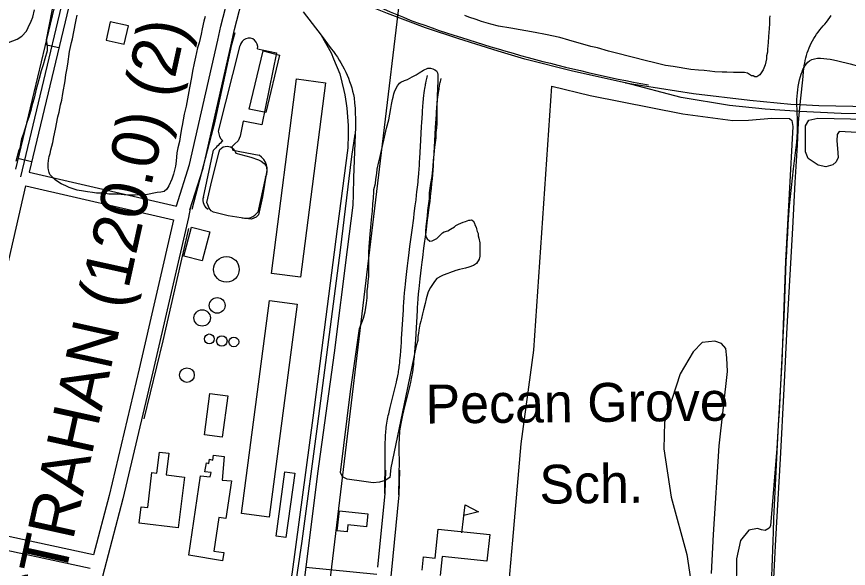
# Model space of a CAD drawing. Extents: x 3567028 to 3605064, y 510945 to 536587.
# Drawn here: x 3592563 to 3594340, y 525684 to 526862 of the extents above; entities that cross this region are included whole.
import ezdxf

# ---------------------------------------------------------------- set-up
doc = ezdxf.new("R2010")
doc.units = 0
for name, color, linetype in [('V-BLDG-IDEN', 7, 'Continuous'), ('V-BLDG-OTLN', 7, 'Continuous'), ('V-CHAN-NAID', 7, 'Continuous'), ('V-DOMW-TANK', 7, 'Continuous'), ('V-RAIL-TRAK', 7, 'Continuous'), ('V-ROAD-CNTR', 7, 'Continuous'), ('V-SITE-VEGE', 7, 'Continuous'), ('V-TOPO-SHOR', 7, 'Continuous'), ('V-UTIL-LINE', 7, 'Continuous')]:
    doc.layers.add(name, color=color, linetype=linetype)

msp = doc.modelspace()

# ---------------------------------------------------------------- linework, layer by layer
at = {"layer": 'V-BLDG-OTLN'}
msp.add_line((3593514.6, 525759.8), (3593521.5, 525819.4), dxfattribs=at)
for points in [[(3592762.9, 526851.5), (3592754.2, 526812.4), (3592793.2, 526803.7), (3592801.9, 526842.8)], [(3593223.1, 526721.3), (3593169.9, 526305.9), (3593107.5, 526313.9), (3593160.8, 526729.3)], [(3592920.7, 526351), (3592936.7, 526412.9), (3592975.9, 526402.7), (3592959.9, 526340.8)], [(3593162.3, 526248.1), (3593102.7, 525793.5), (3593043.9, 525801.2), (3593103.4, 526255.8)], [(3592964.3, 525969.3), (3592976.1, 526057.4), (3593014.1, 526052.4), (3593002.3, 525964.2)], [(3592921.6, 525878.8), (3592908.5, 525770.7), (3592825, 525780.8), (3592829.2, 525815.6), (3592843.2, 525813.9), (3592852.3, 525888.6), (3592862.7, 525887.3), (3592868.2, 525932.3), (3592888.1, 525929.8), (3592882.5, 525883.6)], [(3593002.8, 525699.7), (3592931.2, 525712.1), (3592956.1, 525881.6), (3592976.8, 525879.5), (3592978.8, 525888.4), (3592965.1, 525889.8), (3592969.2, 525909.1), (3592974, 525907.7), (3592975.4, 525917.4), (3592982.3, 525915.3), (3592983.7, 525925.6), (3593006.4, 525922.9), (3593002.2, 525872.6), (3593022.2, 525871.2), (3593010.5, 525790.6), (3592995.1, 525792.8), (3592984.5, 525720.8), (3593005.9, 525717.6)], [(3593157.2, 525887.1), (3593138.5, 525750), (3593117.8, 525752.9), (3593136.5, 525889.9)], [(3593521.5, 525819.4), (3593550, 525804.5), (3593518.8, 525796.5)], [(3593252.7, 525807), (3593313.6, 525800.3), (3593310.5, 525772.6), (3593271.1, 525776.9), (3593269.4, 525761.9), (3593248, 525764.2)]]:
    msp.add_lwpolyline(points, close=True, dxfattribs=at)
msp.add_lwpolyline([(3593429.6, 525680.2), (3593432.6, 525708.3), (3593457.1, 525705.8), (3593463.6, 525767.6), (3593573.8, 525755.9), (3593567.8, 525699.3), (3593472.5, 525709.4), (3593468.2, 525669)], dxfattribs=at)
at = {"layer": 'V-DOMW-TANK'}
for points in [[(3592994.2, 526617.8), (3593040.8, 526800.5)], [(3593077.8, 526793.8), (3593118.6, 526785.5), (3593087.3, 526631.3), (3593047.3, 526639.4), (3593040.8, 526607.1)], [(3593040.8, 526607.1), (3593036.6, 526597), (3593028.4, 526590.1), (3593023.3, 526584.2), (3593025.4, 526577.3), (3593081.1, 526566.6)], [(3592962.1, 526476.7), (3592983.7, 526576.9)], [(3593095.1, 526519.4), (3593078.2, 526445)]]:
    msp.add_lwpolyline(points, dxfattribs=at)
for centre, radius in [((3593011.4, 526322.6), 27.4), ((3592991.7, 526245.6), 16.8), ((3592959.6, 526218.8), 17.5), ((3592974.9, 526174), 10.6), ((3593001.6, 526169.6), 11.1), ((3593027.3, 526167.7), 10.4), ((3592927, 526096.7), 15.7)]:
    msp.add_circle(centre, radius, dxfattribs=at)
for centre, radius, start, end in [((3593059.4, 526797.8), 18.8, 347.7381, 171.6645), ((3593022.5, 526618.5), 28.4, 181.5059, 228.737), ((3593234.7, 526347.6), 340, 132.7618, 137.5759), ((3593062.4, 526535.3), 36.4, 333.9743, 59.1481), ((3592983.1, 526470.2), 21.9, 162.6954, 241.7811), ((3593053.2, 526461.9), 30.2, 254.8382, 325.9965)]:
    msp.add_arc(centre, radius, start, end, dxfattribs=at)
at = {"layer": 'V-RAIL-TRAK'}
for points in [[(3593751, 526745.7), (3593648.6, 526771.8), (3593592.1, 526788.4), (3593508, 526815), (3593436.5, 526838.9), (3593355.2, 526869.3), (3593280.4, 526899.8), (3593212.3, 526928.1), (3593051.6, 527003.4), (3592939.2, 527060.5), (3592848.4, 527106.5), (3592831.3, 527115.9), (3592803.6, 527133.7), (3592769.3, 527155.8), (3592748.2, 527166.9), (3592702.8, 527189.6), (3592631.4, 527225.1), (3592501.9, 527289.4), (3592369, 527352.5), (3592221.2, 527424.6), (3592150.3, 527459.5)], [(3593175.7, 526872.7), (3593213.5, 526822.6), (3593235.5, 526793.5), (3593240, 526787.8), (3593244.3, 526781.9), (3593248.4, 526775.9), (3593252.3, 526769.8), (3593256.1, 526763.6), (3593259.7, 526757.2), (3593263, 526750.7), (3593266.2, 526744.2), (3593269.2, 526737.5), (3593271.9, 526730.8), (3593274.5, 526724), (3593276.9, 526717.1), (3593279, 526710.1), (3593280.9, 526703.1), (3593282.7, 526696), (3593284.2, 526688.9), (3593285.2, 526678), (3593286.1, 526667.1), (3593286.6, 526656.2), (3593286.9, 526645.2), (3593287, 526634.3), (3593286.8, 526623.4), (3593286.3, 526612.5), (3593286.3, 526611.3), (3593283, 526518.3), (3593282.4, 526482.3), (3593281.3, 526459.6), (3593269.1, 526365), (3593241.9, 526144.6), (3593206.3, 525886.6), (3593181.3, 525686.7), (3593163.6, 525544.9)], [(3594217.4, 526675.7), (3594237.1, 526674.8), (3594277.1, 526673), (3594385.7, 526670.8), (3594514.9, 526673.2), (3594637.4, 526680.9), (3594771.1, 526695.5), (3594877.3, 526710.3), (3594983.8, 526730.6), (3595137.7, 526766.6), (3595250.7, 526798.7), (3595363.8, 526836.6), (3595468.2, 526876.5)], [(3595423.5, 526841.6), (3595329.9, 526808.4), (3595202.8, 526769.3), (3595081.6, 526737.6), (3594986.4, 526716.3), (3594885.2, 526697), (3594765.3, 526679.4), (3594664.5, 526667.7), (3594580, 526661.4), (3594512.3, 526657.8), (3594423.4, 526654.7), (3594324.6, 526655.5), (3594236.4, 526659.5), (3594235.4, 526659.5), (3594162.6, 526664.9), (3594086.3, 526672.6), (3593982.5, 526689.5), (3593864.2, 526721), (3593863.1, 526721.3), (3593751, 526745.7)], [(3593213.5, 526822.6), (3593235.1, 526784.9), (3593240.1, 526772.2), (3593253.4, 526740.1), (3593257.8, 526722.4), (3593262.2, 526704.6), (3593264.1, 526695.4), (3593265.8, 526686.1), (3593267.3, 526676.7), (3593268.5, 526667.3), (3593269.6, 526657.9), (3593270.4, 526648.5), (3593271.1, 526639), (3593271.5, 526629.6), (3593271.7, 526620.1), (3593271.7, 526610.6), (3593271.5, 526601.2), (3593271.1, 526591.7), (3593270.5, 526582.3), (3593248.3, 526409.5), (3593196.1, 526005.3), (3593151.6, 525676.4), (3593036.7, 524914.6), (3593031.3, 524867.6)], [(3593864.2, 526721), (3594009, 526698), (3594129.8, 526683.8), (3594217.4, 526675.7)], [(3593031.3, 524867.6), (3593062, 524996.2), (3593173, 525742.1), (3593206.9, 525992.9), (3593255.2, 526363.3), (3593279.1, 526563.7), (3593286.3, 526611.3)]]:
    msp.add_lwpolyline(points, dxfattribs=at)
at = {"layer": 'V-ROAD-CNTR'}
for p, q in [((3592653.2, 526795.6), (3592624.1, 526802.6)), ((3592595.1, 526552.5), (3592565.9, 526559.4)), ((3593181.3, 525686.7), (3593332.8, 525671.3))]:
    msp.add_line(p, q, dxfattribs=at)
for points in [[(3592693.8, 527094.4), (3592560.6, 526537)], [(3592572, 526520.5), (3592708.4, 527090.9)], [(3592723, 527087.4), (3592589.7, 526530.1)], [(3592933.1, 526449.5), (3592961.7, 526538.7), (3593022.3, 526805.6), (3593028.9, 526834.8), (3593049.4, 526915.5), (3593063.8, 526972.5), (3593064.9, 526976.6), (3593065.8, 526981.3), (3593066.4, 526986), (3593066.6, 526988.3), (3593066.9, 526990.7), (3593067, 526995.5), (3593066.9, 527000.2), (3593066.6, 527004.9), (3593066.5, 527005.4), (3593066.4, 527006.1)], [(3592904.5, 526458.6), (3592932.7, 526546.6), (3592993, 526812.3), (3592999.7, 526841.8), (3593020.3, 526922.8)], [(3594245.2, 526752.2), (3594245.9, 526757.8), (3594246.7, 526763.3), (3594247.8, 526768.8), (3594249, 526774.3), (3594250.5, 526779.7), (3594252.1, 526785), (3594254, 526790.3), (3594256, 526795.6), (3594258.2, 526800.7), (3594260.6, 526805.8), (3594263.2, 526810.7), (3594266, 526815.6), (3594268.9, 526820.4), (3594272, 526825), (3594275.3, 526829.6), (3594278.7, 526834), (3594282.3, 526838.3), (3594286.1, 526842.5), (3594290, 526846.5), (3594293.6, 526851), (3594296.9, 526855.6), (3594300.2, 526860.3), (3594303.2, 526865.2)], [(3594237.1, 526674.8), (3594238.6, 526688.4), (3594242.5, 526727.2), (3594245.2, 526752.2)], [(3593381.6, 526122.7), (3593382.1, 526128.1), (3593382.6, 526133.4), (3593383.1, 526138.5), (3593383.9, 526148.4), (3593384.6, 526157.6), (3593385.2, 526166.4), (3593385.7, 526174.5), (3593389.5, 526236.4), (3593390, 526244.2), (3593390.5, 526251), (3593391.4, 526263), (3593392.1, 526271.9), (3593392.7, 526278.6), (3593393.1, 526283.7), (3593393.8, 526291.2), (3593394.6, 526298.8), (3593395.3, 526305.5), (3593396.8, 526318.3), (3593398.2, 526330.3), (3593399.6, 526341.6), (3593401, 526352.1), (3593403.5, 526371.8), (3593408.1, 526406.3), (3593411.5, 526432.1), (3593412.8, 526441.7), (3593414.9, 526458.6), (3593416.5, 526471.3), (3593417.6, 526480.8), (3593418.4, 526487.9), (3593419.6, 526498.5), (3593420.7, 526509.2), (3593421.1, 526514.1), (3593421.6, 526518.8), (3593422.4, 526528.1), (3593423.1, 526536.8), (3593423.7, 526544.9), (3593424.2, 526552.6), (3593424.6, 526559.7), (3593425.4, 526573.3), (3593426.1, 526585.1), (3593428.2, 526626.8), (3593428.8, 526637.2), (3593429.3, 526645.1), (3593430, 526656.9), (3593430.4, 526662.8), (3593430.8, 526668.7), (3593431.2, 526673), (3593431.5, 526677.1), (3593431.9, 526680.9), (3593432.3, 526684.5), (3593432.6, 526687.9), (3593433.4, 526694.2), (3593434.1, 526699.7), (3593434.8, 526704.5), (3593435.4, 526708.7), (3593436, 526712.4), (3593436.5, 526715.5), (3593436.9, 526718.3), (3593437.4, 526720.6), (3593438.1, 526724.7), (3593438.7, 526727.8), (3593439.2, 526730), (3593439.9, 526733.4), (3593440.6, 526736.6)], [(3593411.5, 526119.8), (3593412, 526125.3), (3593412.5, 526130.7), (3593413, 526135.9), (3593413.8, 526146), (3593414.5, 526155.5), (3593415.1, 526164.3), (3593415.7, 526172.6), (3593419.4, 526234.5), (3593419.9, 526242.2), (3593420.4, 526248.9), (3593421.3, 526260.6), (3593422, 526269.4), (3593422.5, 526276), (3593423, 526280.9), (3593423.7, 526288.3), (3593424.5, 526295.6), (3593425.2, 526302.2), (3593426.6, 526314.8), (3593428, 526326.7), (3593429.4, 526337.8), (3593430.7, 526348.3), (3593433.3, 526367.9), (3593437.8, 526402.3), (3593441.3, 526428.2), (3593442.5, 526437.9), (3593444.7, 526454.9), (3593446.3, 526467.7), (3593447.4, 526477.3), (3593448.2, 526484.5), (3593449.4, 526495.3), (3593450.5, 526506.2), (3593451, 526511.2), (3593451.5, 526516.2), (3593452.3, 526525.6), (3593453, 526534.5), (3593453.6, 526542.8), (3593454.1, 526550.6), (3593454.6, 526557.9), (3593455.4, 526571.6), (3593456, 526583.5), (3593458.2, 526625.2), (3593458.7, 526635.5), (3593459.2, 526643.3), (3593459.9, 526654.9), (3593460.3, 526660.7), (3593460.8, 526666.5), (3593461.1, 526670.5), (3593461.4, 526674.4), (3593461.8, 526678), (3593462.1, 526681.3), (3593462.4, 526684.5), (3593463.2, 526690.5), (3593463.8, 526695.7), (3593464.5, 526700.3), (3593465, 526704.2), (3593465.6, 526707.6), (3593466.1, 526710.6), (3593466.5, 526713.1), (3593466.9, 526715.3), (3593467.6, 526719.2), (3593468.1, 526722), (3593468.5, 526724), (3593469.2, 526727.1), (3593469.9, 526730.1)], [(3594103.5, 524471.9), (3594112.9, 524522.2), (3594129.7, 524638.3), (3594136.8, 524799), (3594143.1, 524940.1), (3594152.2, 525102.1), (3594167.7, 525305.2), (3594174.5, 525539.1), (3594185.3, 525745.3), (3594194.7, 525917.9), (3594203.1, 526067.7), (3594209.6, 526198.9), (3594221.1, 526410.9), (3594226.4, 526508.5), (3594231.6, 526588), (3594233.6, 526636.1), (3594235.4, 526659.5), (3594237.1, 526674.8)], [(3592589.7, 526530.1), (3592904.6, 526457.5)], [(3592414.2, 525783), (3592480.1, 526040.4), (3592541.8, 526320.2), (3592582.9, 526500.8)], [(3592582.9, 526500.8), (3592898.5, 526428.2)], [(3592934.1, 526452.3), (3592930.3, 526433.7), (3592854.1, 526103.6), (3592789.8, 525832.7), (3592750.7, 525682.7), (3592716.1, 525548.7), (3592669.3, 525346), (3592613.1, 525099.8), (3592539.9, 524796.5)], [(3592898.2, 526428.2), (3592824.9, 526110.4), (3592760.7, 525839.9), (3592727.6, 525713)], [(3593350.9, 525884.2), (3593350.9, 525884.2), (3593351, 525889.1), (3593351, 525893.7), (3593349.5, 525844.1), (3593350.8, 525917.7), (3593350.6, 525929.4), (3593350.6, 525938.1), (3593350.6, 525944.8), (3593350.7, 525949.8), (3593350.8, 525953.5), (3593350.9, 525959.2), (3593351.2, 525964.9), (3593351.3, 525967.5), (3593351.5, 525970.2), (3593351.7, 525972.7), (3593351.9, 525975.3), (3593352.1, 525977.7), (3593352.4, 525980.2), (3593353, 525984.9), (3593353.6, 525989.5), (3593354.3, 525993.9), (3593355, 525998.2), (3593355.7, 526002.3), (3593356.5, 526006.3), (3593357.2, 526010.1), (3593358, 526013.8), (3593358.8, 526017.3), (3593359.5, 526020.8), (3593361.1, 526027.4), (3593373.2, 526075.9), (3593374.6, 526081.8), (3593375.7, 526086.9), (3593376.7, 526091.5), (3593377.5, 526095.4), (3593378.1, 526098.8), (3593378.7, 526101.8), (3593379.1, 526104.4), (3593379.9, 526109), (3593380.4, 526112.5), (3593380.7, 526115), (3593381.2, 526118.9), (3593381.6, 526122.8)], [(3593381, 525890.5), (3593381, 525893.7), (3593379.4, 525841.2), (3593380.8, 525918.1), (3593380.6, 525929.6), (3593380.6, 525938.2), (3593380.6, 525944.5), (3593380.7, 525949.3), (3593380.7, 525952.8), (3593380.9, 525958.1), (3593381.1, 525963.4), (3593381.2, 525965.7), (3593381.4, 525968), (3593381.6, 525970.3), (3593381.8, 525972.5), (3593382, 525974.7), (3593382.2, 525976.8), (3593382.7, 525981.1), (3593383.3, 525985.2), (3593383.9, 525989.2), (3593384.5, 525993.1), (3593385.2, 525996.9), (3593385.9, 526000.5), (3593386.6, 526004.1), (3593387.3, 526007.5), (3593388.1, 526010.9), (3593388.8, 526014.1), (3593390.3, 526020.4), (3593402.4, 526068.8), (3593403.8, 526075.1), (3593405, 526080.6), (3593406.1, 526085.4), (3593406.9, 526089.6), (3593407.6, 526093.3), (3593408.2, 526096.6), (3593408.7, 526099.5), (3593409.5, 526104.5), (3593410.1, 526108.3), (3593410.5, 526111.2), (3593411, 526115.4), (3593411.5, 526119.7)], [(3593349.5, 525844.1), (3593334.3, 525686.2)], [(3593379.4, 525841.2), (3593363.2, 525673.6), (3593342.6, 525475.5)], [(3592727.6, 525713), (3592459.7, 525770.7), (3592414.2, 525783)], [(3592720, 525683.9), (3592452.7, 525741.5), (3592406.7, 525753.9)]]:
    msp.add_lwpolyline(points, dxfattribs=at)
for centre, radius, start, end in [((3597685.4, 537113.9), 11116.4, 244.8002, 247.34647), ((3594509.3, 529913.7), 3252.3, 250.1291, 259.4385)]:
    msp.add_arc(centre, radius, start, end, dxfattribs=at)
msp.add_spline([(3594086, 524482.6), (3594096.6, 524502.8), (3594112.5, 524568.4), (3594123.3, 524617.1), (3594132.6, 524734.1), (3594138.6, 524905.8), (3594150.3, 525187.2), (3594168.4, 525459.6), (3594179.9, 525761.4), (3594202.5, 526220), (3594222.8, 526537.3), (3594231.5, 526628.9), (3594230.1, 526678.4), (3594237.8, 526734.9), (3594257, 526767.8), (3594308.1, 526770), (3594377.1, 526753.5), (3594470.2, 526746.2), (3594629.1, 526749.1), (3594777.1, 526754.6), (3594891.9, 526762.5), (3594943.2, 526772.3)], degree=3, dxfattribs=at)
at = {"layer": 'V-SITE-VEGE'}
for points in [[(3592644.1, 526904.9), (3592626.4, 526812.6)], [(3592545.9, 526807.4), (3592564.7, 526814.4), (3592574.7, 526820.9), (3592584.1, 526831.4), (3592588.2, 526839.1), (3592594.1, 526852.6), (3592597.6, 526861.4), (3592601.7, 526877.3)], [(3592965.7, 526863.1), (3592963.3, 526853.1), (3592959.8, 526836.6), (3592957.5, 526824.8), (3592953.3, 526806.6), (3592949.8, 526796), (3592945.1, 526776), (3592942.7, 526763.1), (3592939.2, 526746.1), (3592936.8, 526732.5), (3592932.7, 526710.2), (3592925.1, 526671.4), (3592921.5, 526654.3), (3592916.8, 526630.2), (3592915.6, 526623.8), (3592912.7, 526605.5), (3592910.9, 526596.1), (3592907.4, 526582), (3592905.6, 526571.4), (3592903.8, 526553.8), (3592902.7, 526543.2), (3592898.5, 526526.2), (3592895, 526515), (3592888.5, 526500.9), (3592884.4, 526493.8), (3592878.5, 526489.1), (3592871.5, 526487.4), (3592863.3, 526486.8), (3592839.1, 526482.1), (3592829.1, 526481.5), (3592816.2, 526480.9), (3592808.6, 526480.9), (3592792.7, 526481.5), (3592780.3, 526483.3), (3592760.4, 526483.3), (3592748.6, 526485.1), (3592733.9, 526485.7), (3592725.1, 526486.8), (3592714.5, 526488), (3592706.3, 526489.8), (3592692.7, 526492.1), (3592688.6, 526493.3), (3592675.7, 526497.4), (3592668.6, 526501), (3592658.6, 526505.1), (3592652.8, 526509.2), (3592645.7, 526513.9), (3592634.5, 526525.1), (3592632.8, 526529.2), (3592631.6, 526535.1), (3592630.4, 526539.8), (3592630.4, 526548), (3592631.6, 526555.1), (3592632.8, 526563.9), (3592634.6, 526570.4), (3592636.3, 526578), (3592640.5, 526593.9), (3592642.8, 526605.6), (3592646.3, 526622.1), (3592651.6, 526648.6), (3592654, 526658.6), (3592656.9, 526674.4), (3592659.9, 526684.4), (3592662.2, 526698.5), (3592667, 526725), (3592668.7, 526737.9), (3592670.5, 526748.5), (3592672.3, 526760.9), (3592676.4, 526787.9), (3592680.5, 526807.3), (3592682.3, 526814.9), (3592688.8, 526848.5), (3592690.5, 526855.5), (3592692.3, 526865.5)], [(3594172.5, 526864.5), (3594171.3, 526858.6), (3594171.3, 526846.8), (3594170.7, 526836.8), (3594169.5, 526819.8), (3594168.4, 526807.4), (3594167.2, 526793.3), (3594167.2, 526786.3), (3594165.4, 526778.6), (3594164.8, 526772.2), (3594162.5, 526759.2), (3594158.3, 526749.2), (3594150.7, 526738.1), (3594144.8, 526734), (3594140.1, 526734), (3594136.6, 526735.7), (3594133.1, 526736.3), (3594124.2, 526741.6), (3594118.4, 526743.4), (3594094.3, 526743.4), (3594080.1, 526744), (3594070.1, 526744), (3594054.9, 526744.6), (3594044.3, 526745.8), (3594031.9, 526747.5), (3594020.2, 526748.1), (3594003.7, 526749.9), (3593965.5, 526755.8), (3593949.6, 526758.1), (3593923.7, 526764.6), (3593908.5, 526768.1), (3593844.4, 526784.6), (3593827.3, 526788.8), (3593803.8, 526795.8), (3593789.7, 526798.8), (3593742.7, 526812.3), (3593723.9, 526817.6), (3593692.7, 526824.1), (3593670.9, 526828.8), (3593619.2, 526838.2), (3593592.7, 526841.8), (3593576.3, 526846.5), (3593556.3, 526852.4), (3593545.1, 526856.5), (3593529.3, 526861.2), (3593521, 526864.7)], [(3592626.4, 526812.6), (3592628.2, 526800.9), (3592628.2, 526789.1), (3592623.5, 526772.6), (3592619.9, 526759.7), (3592615.8, 526746.8), (3592611.7, 526730.3), (3592604.6, 526705), (3592601.7, 526690.9), (3592595.8, 526672.1), (3592593.4, 526662.1), (3592589.3, 526648), (3592585.8, 526638.6), (3592580.5, 526622.1), (3592577.5, 526611), (3592574, 526601.6), (3592572.2, 526594.5), (3592569.9, 526581.6), (3592568.1, 526576.9), (3592561.6, 526552.8)], [(3593547.1, 526403.4), (3593548.9, 526399.3), (3593549.4, 526394.6), (3593550.6, 526389.3), (3593552.4, 526379.3), (3593553, 526373.4), (3593553, 526351.1), (3593551.2, 526344.6), (3593545.3, 526335.2), (3593539.4, 526331.1), (3593529.4, 526327), (3593522.4, 526325.2), (3593509.4, 526322.3), (3593501.2, 526319.9), (3593488.3, 526315.2), (3593484.2, 526314.1), (3593474.2, 526310.5), (3593470, 526308.2), (3593461.2, 526302.9), (3593455.9, 526296.4), (3593447.1, 526284.1), (3593442.4, 526274.7), (3593438.3, 526260), (3593435.9, 526250), (3593432.4, 526235.9), (3593430.6, 526227.7), (3593428.3, 526217.7), (3593426.5, 526211.8), (3593424.7, 526204.7), (3593424.1, 526200.6), (3593423, 526197.7), (3593421.8, 526186.5), (3593420.6, 526178.9), (3593420, 526174.2), (3593420, 526170.6), (3593416.4, 526159.1), (3593394, 526048.7), (3593362.8, 525898.6), (3593360.4, 525878.2), (3593350.8, 525871.7), (3593338.2, 525868.1), (3593325.1, 525866.9), (3593305.3, 525869.3), (3593269.4, 525874.1), (3593259.3, 525879.5), (3593255.1, 525888.5), (3593276.7, 526061.9), (3593296, 526196.5), (3593304.2, 526218.3), (3593307.7, 526231.8), (3593310.7, 526250.6), (3593311.9, 526261.8), (3593312.4, 526276.5), (3593313.6, 526285.9), (3593314.2, 526296.5), (3593315.4, 526307.1), (3593315.4, 526358.2), (3593316, 526371.2), (3593317.8, 526388.8), (3593318.4, 526398.8), (3593320.1, 526411.7), (3593320.7, 526421.1), (3593321.9, 526435.8), (3593323.7, 526447), (3593324.3, 526462.9), (3593325.5, 526474.6), (3593326.6, 526488.8), (3593326.6, 526492.9), (3593329.6, 526505.8), (3593330.8, 526515.2), (3593332.5, 526527.6), (3593333.7, 526537), (3593336.7, 526552.3), (3593339.6, 526564), (3593353.7, 526624), (3593358.4, 526642.2), (3593360.8, 526654), (3593362.6, 526666.3), (3593364.3, 526674.5), (3593366.1, 526685.7), (3593367.9, 526690.4), (3593369.1, 526697.5), (3593370.8, 526702.2), (3593374.3, 526709.8), (3593376.7, 526714.5), (3593380.8, 526720.4), (3593384.3, 526722.7), (3593392, 526726.3), (3593398.5, 526728), (3593408.5, 526733.9), (3593416.7, 526738), (3593423.2, 526742.7), (3593432.6, 526748), (3593442, 526752.7), (3593447.3, 526752.7), (3593452.6, 526750.9), (3593456.7, 526748.6), (3593460.2, 526746.8), (3593462.6, 526742.1), (3593463.1, 526738.6), (3593463.1, 526721.5)], [(3593463.1, 526721.5), (3593462.5, 526712.7), (3593462.5, 526706.3), (3593461.4, 526695.7), (3593461.4, 526688), (3593460.8, 526676.3), (3593460.8, 526634.5), (3593460.2, 526625.1), (3593459, 526615.1), (3593458.4, 526603.4), (3593456, 526583.4), (3593454.8, 526568.1), (3593453.1, 526555.1), (3593452.5, 526542.8), (3593450.1, 526521), (3593447.2, 526505.8), (3593444.8, 526485.8), (3593444.2, 526473.4), (3593440.7, 526448.7), (3593440.1, 526437), (3593437.2, 526413.4), (3593436.6, 526404.6), (3593436.6, 526399.3), (3593437.1, 526392.3), (3593440.1, 526387.6), (3593446, 526382.9), (3593450.7, 526383.5), (3593460.7, 526388.7), (3593466.5, 526394.6), (3593473, 526400.5), (3593476.5, 526402.8), (3593484.2, 526405.2), (3593490.1, 526408.7), (3593498.3, 526413.4), (3593501.2, 526416.4), (3593507.1, 526419.3), (3593512.4, 526421.1), (3593517.1, 526423.4), (3593522.4, 526425.2), (3593528.9, 526427.5), (3593532.4, 526427.5), (3593534.8, 526428.7), (3593538.3, 526426.3), (3593541.2, 526421.1), (3593542.4, 526417.5), (3593544.8, 526412.8), (3593545.3, 526409.3), (3593547.1, 526403.4)], [(3593610.3, 525598.7), (3593622.9, 525744.1), (3593641, 525949.9), (3593668, 526150.3), (3593706.2, 526714.3), (3593788.5, 526693.9), (3593986.6, 526655.1), (3594093.1, 526640.3), (3594126.6, 526641.5), (3594176.3, 526645.4), (3594214.2, 526645.1), (3594219.3, 526640.7), (3594221.4, 526627.5), (3594205.8, 526340.2), (3594198.1, 526125.7), (3594187.1, 525939.8), (3594173.3, 525775), (3594171, 525769.9), (3594162.2, 525764.9), (3594154.2, 525766.4)], [(3594359, 526615.3), (3594320.4, 526617.1), (3594315.9, 526610.5), (3594315.1, 526597.4), (3594317.1, 526580.6), (3594318.4, 526561.6), (3594314, 526552.2), (3594306.6, 526545.7), (3594292, 526541.4), (3594275.2, 526545.2), (3594254.2, 526559.3), (3594248.5, 526573.9), (3594248.2, 526629.4), (3594255.6, 526641), (3594274.6, 526645.9), (3594449, 526642.3)], [(3594047.6, 525673.2), (3594052, 525756.3), (3594063.8, 525945.9), (3594081.9, 526104.1), (3594080.7, 526133.3), (3594078, 526153.8), (3594069.3, 526164), (3594054.8, 526169.3), (3594027.7, 526166.6), (3594008.6, 526146.3), (3593980.5, 526099.1), (3593947.5, 525996.5), (3593945.6, 525938.9), (3593961.5, 525835.9), (3593994.7, 525713.8), (3594007.2, 525633.4)], [(3594154.2, 525766.4), (3594146.2, 525768.7), (3594127.2, 525765.2), (3594109.5, 525743.4), (3594101.2, 525704.1), (3594100.5, 525631.9)]]:
    msp.add_lwpolyline(points, dxfattribs=at)
at = {"layer": 'V-TOPO-SHOR'}
for points in [[(3592938.4, 526451.2), (3592987.2, 526639.2), (3593022.8, 526802.9), (3593029.8, 526828.6)], [(3593124.9, 526780.5), (3593095.6, 526657.9), (3593060.3, 526665.1), (3593089.7, 526789.5), (3593124.9, 526780.5)], [(3593031.5, 526570.6), (3593063.8, 526562.2), (3593079.9, 526556.8), (3593085.9, 526553.8), (3593091.9, 526549), (3593096.1, 526543.6), (3593097.9, 526534.6), (3593088.3, 526477.2), (3593079.9, 526438.9), (3593075.1, 526434.2), (3593064.9, 526430), (3593052.4, 526431.2), (3593015.3, 526437.2), (3592983.6, 526445), (3592978.8, 526448), (3592974.6, 526453.4), (3592971.6, 526460.5), (3592969.8, 526465.3), (3592980, 526511.4), (3592995.6, 526573.6), (3592997.4, 526578.4), (3593004.6, 526584.4), (3593013, 526585.5), (3593020.1, 526584.3), (3593023.7, 526582.5), (3593026.1, 526580.2), (3593030.3, 526574.2), (3593031.5, 526570.6)], [(3592835.7, 526003.5), (3592876.2, 526169.9), (3592931.4, 526410.2)]]:
    msp.add_lwpolyline(points, dxfattribs=at)
at = {"layer": 'V-UTIL-LINE'}
msp.add_lwpolyline([(3594372.2, 534731.1), (3593797.6, 530374.6), (3593086.1, 524439.6)], dxfattribs=at)

# ---------------------------------------------------------------- texts
at = {"layer": 'V-BLDG-IDEN'}
for s, p in [('Pecan Grove', (3593437, 525993.2)), ('Sch.', (3593680.3, 525821.9))]:
    msp.add_text(s, height=83, rotation=0.555, dxfattribs=at).set_placement(p)
at = {"layer": 'V-CHAN-NAID'}
msp.add_text('BUNGE DESTRAHAN (120.0) (2)', height=100, rotation=77.56, dxfattribs=at).set_placement((3592496.2, 524893))

doc.saveas('drawing.dxf')
